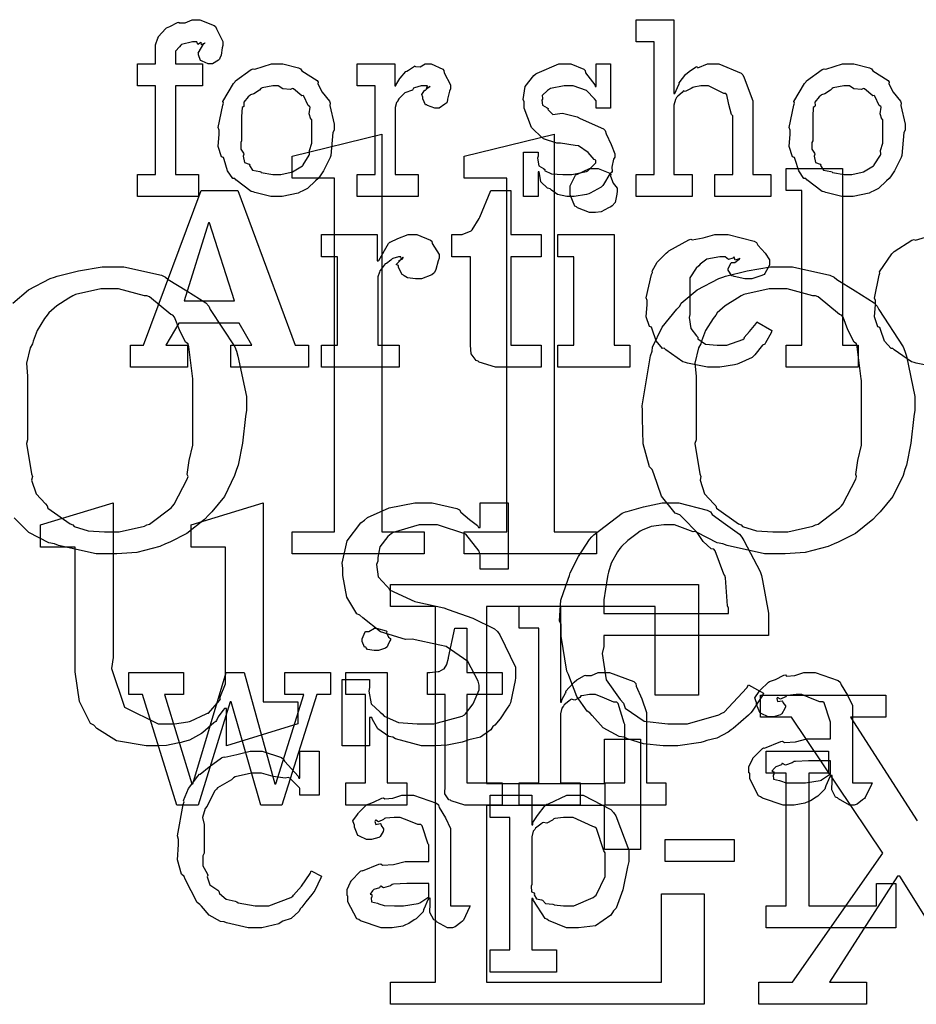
# Model space of a CAD drawing. Extents: x 0 to 8.5, y 0 to 11.
# Tile 268 of 379: x 1.433 to 1.996, y 8.109 to 8.728. Entities that reach past the tile are written whole.
import ezdxf

# ---------------------------------------------------------------- set-up
doc = ezdxf.new("R2010")
doc.units = 0
doc.layers.get('0').update_dxf_attribs({"linetype": 'CONTINUOUS'})

msp = doc.modelspace()

# ---------------------------------------------------------------- linework, layer by layer
at = {"color": 0}
for points in [[(1.50694, 8.63064), (1.51824, 8.63064), (1.51824, 8.68619), (1.50694, 8.68619), (1.50694, 8.70008), (1.51824, 8.70008), (1.51824, 8.70921), (1.51824, 8.70921), (1.51807, 8.71203), (1.51964, 8.71625), (1.51997, 8.71679), (1.51975, 8.71718), (1.52463, 8.72228), (1.52518, 8.72265), (1.52518, 8.72265), (1.52724, 8.72368), (1.53201, 8.72613), (1.53276, 8.72635), (1.53293, 8.72592), (1.53689, 8.72597), (1.54129, 8.72786), (1.54275, 8.72786), (1.54601, 8.72786), (1.55496, 8.72428), (1.55578, 8.72353), (1.55653, 8.72206), (1.56054, 8.71425), (1.56054, 8.71158), (1.56017, 8.71007), (1.55935, 8.70546), (1.55871, 8.70367), (1.55838, 8.70313), (1.55778, 8.70236), (1.55399, 8.70008), (1.55274, 8.70008), (1.55132, 8.70008), (1.54742, 8.70171), (1.5471, 8.70204), (1.54639, 8.70221), (1.54514, 8.70568), (1.54514, 8.70682), (1.54503, 8.70692), (1.54856, 8.71289), (1.54926, 8.71311), (1.54926, 8.71332), (1.54889, 8.71289), (1.54715, 8.71203), (1.54693, 8.71376), (1.54688, 8.71376), (1.54656, 8.71326), (1.54476, 8.71224), (1.54406, 8.71397), (1.54383, 8.71397), (1.54139, 8.71397), (1.53461, 8.71218), (1.53407, 8.71181), (1.53326, 8.71089), (1.53082, 8.70801), (1.53082, 8.70682), (1.53082, 8.70638), (1.53082, 8.70008), (1.54775, 8.70008), (1.54775, 8.68619), (1.53082, 8.68619), (1.53082, 8.63064), (1.54514, 8.63064), (1.54514, 8.61675), (1.50694, 8.61675), (1.50694, 8.63064)], [(1.82036, 8.63064), (1.83165, 8.63064), (1.83165, 8.71397), (1.82036, 8.71397), (1.82036, 8.72786), (1.84403, 8.72786), (1.84403, 8.68143), (1.84467, 8.68143), (1.84467, 8.68143), (1.84717, 8.68718), (1.8475, 8.68772), (1.84739, 8.68821), (1.85157, 8.69358), (1.85206, 8.69401), (1.85206, 8.69401), (1.85389, 8.69553), (1.85792, 8.69814), (1.85856, 8.69835), (1.859, 8.69769), (1.86518, 8.70008), (1.86724, 8.70008), (1.87229, 8.70008), (1.88639, 8.69433), (1.88743, 8.69314), (1.88818, 8.6914), (1.89372, 8.67692), (1.89372, 8.6721), (1.89372, 8.63064), (1.905, 8.63064), (1.905, 8.61675), (1.86985, 8.61675), (1.86985, 8.63064), (1.88112, 8.63064), (1.88112, 8.66732), (1.88021, 8.66818), (1.87864, 8.67453), (1.87733, 8.68067), (1.87657, 8.68143), (1.87532, 8.68147), (1.86583, 8.68619), (1.86268, 8.68619), (1.861, 8.68619), (1.8565, 8.68549), (1.85596, 8.68533), (1.85487, 8.68457), (1.85113, 8.68278), (1.85004, 8.68311), (1.84987, 8.68294), (1.84912, 8.68207), (1.84657, 8.67969), (1.84571, 8.67893), (1.84554, 8.6786), (1.84506, 8.67768), (1.84403, 8.67415), (1.84403, 8.67296), (1.84403, 8.63064), (1.85553, 8.63064), (1.85553, 8.61675), (1.82036, 8.61675), (1.82036, 8.63064)], [(1.59446, 8.61675), (1.59071, 8.61675), (1.58057, 8.61914), (1.57949, 8.61957), (1.57829, 8.61985), (1.56874, 8.62717), (1.56799, 8.62804), (1.56685, 8.62804), (1.56353, 8.63276), (1.56125, 8.64003), (1.56082, 8.64128), (1.55957, 8.64165), (1.55761, 8.64806), (1.55821, 8.65588), (1.55821, 8.65842), (1.55761, 8.66), (1.56039, 8.6741), (1.56082, 8.67535), (1.56044, 8.67643), (1.56722, 8.68772), (1.56799, 8.68858), (1.56853, 8.68935), (1.57835, 8.69661), (1.57949, 8.69706), (1.58057, 8.69667), (1.59099, 8.70008), (1.59446, 8.70008), (1.59814, 8.70008), (1.60807, 8.6976), (1.60921, 8.69706), (1.61014, 8.69569), (1.61974, 8.68956), (1.6205, 8.68858), (1.62011, 8.6875), (1.62299, 8.68229), (1.62744, 8.67665), (1.62788, 8.67535), (1.62771, 8.67383), (1.63049, 8.66228), (1.63049, 8.65842), (1.62967, 8.65685), (1.62831, 8.64258), (1.62788, 8.64128), (1.62685, 8.63921), (1.62381, 8.63286), (1.62125, 8.62901), (1.6205, 8.62804), (1.61882, 8.62646), (1.61367, 8.62181), (1.61029, 8.62011), (1.60921, 8.61957), (1.60786, 8.61888), (1.59776, 8.61675), (1.59446, 8.61675)], [(1.64501, 8.63064), (1.65631, 8.63064), (1.65631, 8.68619), (1.64501, 8.68619), (1.64501, 8.70008), (1.66868, 8.70008), (1.66868, 8.68619), (1.66932, 8.68619), (1.66917, 8.68664), (1.67165, 8.69081), (1.67193, 8.69119), (1.67193, 8.69119), (1.67562, 8.69521), (1.67606, 8.69553), (1.67606, 8.69553), (1.67719, 8.69618), (1.68093, 8.69857), (1.68147, 8.69879), (1.68158, 8.6984), (1.68463, 8.69819), (1.68778, 8.70008), (1.68886, 8.70008), (1.69151, 8.70008), (1.69883, 8.69667), (1.69949, 8.69596), (1.6996, 8.6945), (1.70361, 8.68701), (1.70361, 8.68446), (1.7029, 8.68294), (1.70167, 8.6779), (1.7015, 8.676), (1.70122, 8.67557), (1.70014, 8.67475), (1.69656, 8.67231), (1.69536, 8.67231), (1.69368, 8.67231), (1.68907, 8.67393), (1.68864, 8.67426), (1.68788, 8.67437), (1.68625, 8.67806), (1.68625, 8.67925), (1.68614, 8.67925), (1.68565, 8.68088), (1.68733, 8.68338), (1.68756, 8.6836), (1.68756, 8.6836), (1.68788, 8.6836), (1.69026, 8.68571), (1.6906, 8.68576), (1.6906, 8.68599), (1.69011, 8.68554), (1.68842, 8.68446), (1.68907, 8.68619), (1.68907, 8.68619), (1.68847, 8.68619), (1.68713, 8.68619), (1.68668, 8.68619), (1.68511, 8.68619), (1.68093, 8.68511), (1.68039, 8.6849), (1.67974, 8.68365), (1.67497, 8.68181), (1.67453, 8.68143), (1.67367, 8.68067), (1.67111, 8.67811), (1.67057, 8.67703), (1.67042, 8.67665), (1.66971, 8.67589), (1.66889, 8.67258), (1.66889, 8.67144), (1.66889, 8.63064), (1.68321, 8.63064), (1.68321, 8.61675), (1.64501, 8.61675), (1.64501, 8.63064)], [(1.77886, 8.61675), (1.77681, 8.61675), (1.77078, 8.61794), (1.76714, 8.62076), (1.76628, 8.62153), (1.76465, 8.6219), (1.76042, 8.62597), (1.7596, 8.63118), (1.75933, 8.63217), (1.75868, 8.63217), (1.75868, 8.61675), (1.74957, 8.61675), (1.74957, 8.64453), (1.75868, 8.64453), (1.75868, 8.64214), (1.75836, 8.64074), (1.75911, 8.63601), (1.7621, 8.63422), (1.76281, 8.63368), (1.76275, 8.63308), (1.76719, 8.63103), (1.77414, 8.63064), (1.77647, 8.63064), (1.77983, 8.63064), (1.78911, 8.63249), (1.78993, 8.63282), (1.7901, 8.63303), (1.79492, 8.63792), (1.79492, 8.63954), (1.79383, 8.64003), (1.79004, 8.64447), (1.78401, 8.6486), (1.7819, 8.64887), (1.77279, 8.65018), (1.77046, 8.65018), (1.76215, 8.653), (1.75657, 8.65804), (1.75564, 8.65907), (1.75456, 8.6601), (1.75, 8.67219), (1.75, 8.67622), (1.74918, 8.67779), (1.75054, 8.68576), (1.75597, 8.69276), (1.75717, 8.69379), (1.75808, 8.69422), (1.77171, 8.70008), (1.77626, 8.70008), (1.77924, 8.70008), (1.78743, 8.69667), (1.78819, 8.69596), (1.78847, 8.6945), (1.79422, 8.68685), (1.79449, 8.68576), (1.79514, 8.68576), (1.79514, 8.70008), (1.80425, 8.70008), (1.80425, 8.67231), (1.79514, 8.67231), (1.79514, 8.67686), (1.79406, 8.67806), (1.78917, 8.68332), (1.78076, 8.68619), (1.778, 8.68619), (1.77496, 8.68619), (1.76654, 8.68457), (1.76585, 8.68425), (1.7646, 8.68332), (1.76113, 8.68024), (1.7615, 8.67854), (1.7615, 8.67796), (1.76107, 8.67725), (1.76144, 8.67404), (1.76438, 8.67253), (1.76497, 8.6721), (1.76481, 8.67133), (1.7679, 8.66835), (1.77371, 8.669), (1.77474, 8.66883), (1.78321, 8.66689), (1.78504, 8.66575), (1.79981, 8.65924), (1.80078, 8.65821), (1.80138, 8.65608), (1.80469, 8.64931), (1.80686, 8.64344), (1.80686, 8.6415), (1.8061, 8.64008), (1.80496, 8.6351), (1.80518, 8.63243), (1.8049, 8.63172), (1.80382, 8.63092), (1.79986, 8.62429), (1.79926, 8.62369), (1.79839, 8.62261), (1.79144, 8.61882), (1.79058, 8.61849), (1.78901, 8.61806), (1.78136, 8.61675), (1.77886, 8.61675)], [(1.9534, 8.61675), (1.94965, 8.61675), (1.93951, 8.61914), (1.93842, 8.61957), (1.93722, 8.61985), (1.92768, 8.62717), (1.92692, 8.62804), (1.92578, 8.62804), (1.92247, 8.63276), (1.92019, 8.64003), (1.91976, 8.64128), (1.91851, 8.64165), (1.91656, 8.64806), (1.91715, 8.65588), (1.91715, 8.65842), (1.91656, 8.66), (1.91932, 8.6741), (1.91976, 8.67535), (1.91938, 8.67643), (1.92617, 8.68772), (1.92692, 8.68858), (1.92746, 8.68935), (1.93728, 8.69661), (1.93842, 8.69706), (1.93951, 8.69667), (1.94993, 8.70008), (1.9534, 8.70008), (1.95708, 8.70008), (1.96701, 8.6976), (1.96815, 8.69706), (1.96907, 8.69569), (1.97868, 8.68956), (1.97944, 8.68858), (1.97906, 8.6875), (1.98193, 8.68229), (1.98639, 8.67665), (1.98682, 8.67535), (1.98665, 8.67383), (1.98942, 8.66228), (1.98942, 8.65842), (1.98861, 8.65685), (1.98725, 8.64258), (1.98682, 8.64128), (1.98579, 8.63921), (1.98275, 8.63286), (1.98019, 8.62901), (1.97944, 8.62804), (1.97775, 8.62646), (1.9726, 8.62181), (1.96924, 8.62011), (1.96815, 8.61957), (1.96679, 8.61888), (1.95671, 8.61675), (1.9534, 8.61675)], [(1.59446, 8.63064), (1.5969, 8.63064), (1.60351, 8.63194), (1.60422, 8.63217), (1.60422, 8.63217), (1.61051, 8.63607), (1.61094, 8.6365), (1.61106, 8.63656), (1.61486, 8.64264), (1.61507, 8.64324), (1.61507, 8.64324), (1.61496, 8.64572), (1.61637, 8.65022), (1.61637, 8.65169), (1.61637, 8.66515), (1.61578, 8.66531), (1.61481, 8.66862), (1.61529, 8.67279), (1.61507, 8.67339), (1.61415, 8.67399), (1.61139, 8.67969), (1.61094, 8.68012), (1.61014, 8.68001), (1.60488, 8.68446), (1.60422, 8.68468), (1.60297, 8.68408), (1.59825, 8.68431), (1.59537, 8.68619), (1.59446, 8.68619), (1.59196, 8.68619), (1.58512, 8.68494), (1.58447, 8.68468), (1.58356, 8.68365), (1.57997, 8.68126), (1.5779, 8.68061), (1.57753, 8.68012), (1.57644, 8.67931), (1.57368, 8.67606), (1.57379, 8.67399), (1.57363, 8.67339), (1.57269, 8.67269), (1.57232, 8.66704), (1.57232, 8.66515), (1.57232, 8.65169), (1.57178, 8.65056), (1.57172, 8.64643), (1.5734, 8.64388), (1.57363, 8.64324), (1.57329, 8.64214), (1.57417, 8.63813), (1.5771, 8.63704), (1.57753, 8.6365), (1.57726, 8.63613), (1.5791, 8.63331), (1.58376, 8.63243), (1.58447, 8.63217), (1.58469, 8.63178), (1.59201, 8.63064), (1.59446, 8.63064)], [(1.9534, 8.63064), (1.95583, 8.63064), (1.96246, 8.63194), (1.96317, 8.63217), (1.96317, 8.63217), (1.96946, 8.63607), (1.96989, 8.6365), (1.97, 8.63656), (1.97379, 8.64264), (1.97401, 8.64324), (1.97401, 8.64324), (1.9739, 8.64572), (1.97532, 8.65022), (1.97532, 8.65169), (1.97532, 8.66515), (1.97472, 8.66531), (1.97374, 8.66862), (1.97424, 8.67279), (1.97401, 8.67339), (1.9731, 8.67399), (1.97032, 8.67969), (1.96989, 8.68012), (1.96907, 8.68001), (1.96382, 8.68446), (1.96317, 8.68468), (1.96192, 8.68408), (1.95719, 8.68431), (1.95432, 8.68619), (1.9534, 8.68619), (1.9509, 8.68619), (1.94407, 8.68494), (1.94342, 8.68468), (1.94249, 8.68365), (1.93892, 8.68126), (1.93685, 8.68061), (1.93647, 8.68012), (1.93539, 8.67931), (1.93261, 8.67606), (1.93272, 8.67399), (1.93257, 8.67339), (1.93164, 8.67269), (1.93126, 8.66704), (1.93126, 8.66515), (1.93126, 8.65169), (1.93072, 8.65056), (1.93067, 8.64643), (1.93235, 8.64388), (1.93257, 8.64324), (1.93224, 8.64214), (1.93311, 8.63813), (1.93604, 8.63704), (1.93647, 8.6365), (1.93619, 8.63613), (1.93804, 8.63331), (1.94271, 8.63243), (1.94342, 8.63217), (1.94362, 8.63178), (1.95096, 8.63064), (1.9534, 8.63064)], [(1.604, 8.40593), (1.63069, 8.40593), (1.63069, 8.62815), (1.604, 8.62815), (1.604, 8.64204), (1.66043, 8.65593), (1.66043, 8.40593), (1.68713, 8.40593), (1.68713, 8.39204), (1.604, 8.39204), (1.604, 8.40593)], [(1.71229, 8.40593), (1.73899, 8.40593), (1.73899, 8.62815), (1.71229, 8.62815), (1.71229, 8.64204), (1.76872, 8.65593), (1.76872, 8.40593), (1.79542, 8.40593), (1.79542, 8.39204), (1.71229, 8.39204), (1.71229, 8.40593)], [(1.79363, 8.60661), (1.7909, 8.60661), (1.78342, 8.60969), (1.78276, 8.61029), (1.78179, 8.61063), (1.77886, 8.61774), (1.77886, 8.62007), (1.77886, 8.62093), (1.77886, 8.62338), (1.78213, 8.6301), (1.78276, 8.63069), (1.7831, 8.63049), (1.79096, 8.63439), (1.79363, 8.63439), (1.79633, 8.63439), (1.80382, 8.63135), (1.80447, 8.63069), (1.80419, 8.6295), (1.80593, 8.62517), (1.80838, 8.62201), (1.80838, 8.62093), (1.80838, 8.62007), (1.80821, 8.61828), (1.80713, 8.6129), (1.80512, 8.61094), (1.80447, 8.61029), (1.80296, 8.60949), (1.79829, 8.6071), (1.79476, 8.60661), (1.79363, 8.60661)], [(1.91456, 8.52328), (1.92453, 8.52328), (1.92453, 8.6205), (1.91456, 8.6205), (1.91456, 8.63439), (1.94993, 8.63439), (1.94993, 8.52328), (1.9599, 8.52328), (1.9599, 8.50939), (1.91456, 8.50939), (1.91456, 8.52328)], [(1.50239, 8.52328), (1.51064, 8.52328), (1.54688, 8.6205), (1.56987, 8.6205), (1.6059, 8.52328), (1.61436, 8.52328), (1.61436, 8.50939), (1.56554, 8.50939), (1.56554, 8.52328), (1.57878, 8.52328), (1.57075, 8.53717), (1.53276, 8.53717), (1.52474, 8.52328), (1.53819, 8.52328), (1.53819, 8.50939), (1.50239, 8.50939), (1.50239, 8.52328)], [(1.73568, 8.50939), (1.73199, 8.50939), (1.72168, 8.51264), (1.72092, 8.51329), (1.71963, 8.51367), (1.71658, 8.51779), (1.71615, 8.52322), (1.71615, 8.52501), (1.71615, 8.57883), (1.70443, 8.57883), (1.70443, 8.59272), (1.70899, 8.59272), (1.71099, 8.59272), (1.71658, 8.59511), (1.71701, 8.59554), (1.71729, 8.59581), (1.72157, 8.60292), (1.722, 8.60379), (1.72894, 8.6205), (1.74154, 8.6205), (1.74154, 8.59272), (1.76064, 8.59272), (1.76064, 8.57883), (1.74154, 8.57883), (1.74154, 8.52328), (1.76064, 8.52328), (1.76064, 8.50939), (1.75825, 8.50939), (1.75288, 8.50939), (1.75108, 8.50939), (1.74724, 8.50939), (1.73856, 8.50939), (1.73568, 8.50939)], [(1.53624, 8.55106), (1.56793, 8.55106), (1.55208, 8.6001), (1.55143, 8.6001), (1.53624, 8.55106)], [(1.62256, 8.52328), (1.63254, 8.52328), (1.63254, 8.57883), (1.62256, 8.57883), (1.62256, 8.59272), (1.6575, 8.59272), (1.6575, 8.57622), (1.65815, 8.57622), (1.65853, 8.57644), (1.66465, 8.58718), (1.66553, 8.58794), (1.66575, 8.588), (1.67057, 8.59039), (1.67703, 8.59272), (1.67919, 8.59272), (1.68235, 8.59272), (1.69103, 8.58931), (1.69179, 8.5886), (1.69206, 8.58713), (1.69656, 8.58029), (1.69656, 8.57796), (1.69581, 8.57628), (1.69433, 8.5709), (1.69353, 8.5689), (1.69308, 8.56842), (1.69189, 8.56754), (1.68544, 8.56494), (1.68332, 8.56494), (1.68158, 8.56494), (1.67654, 8.56554), (1.67453, 8.56694), (1.67399, 8.56733), (1.67329, 8.5676), (1.67096, 8.572), (1.67096, 8.5734), (1.67068, 8.57335), (1.66954, 8.574), (1.67165, 8.57622), (1.67182, 8.57644), (1.6716, 8.57633), (1.67101, 8.57607), (1.67356, 8.57796), (1.67378, 8.57796), (1.67356, 8.57861), (1.67344, 8.57824), (1.67279, 8.5771), (1.67236, 8.57883), (1.67225, 8.57883), (1.6709, 8.57883), (1.66726, 8.57775), (1.66683, 8.57753), (1.66607, 8.57671), (1.66342, 8.57449), (1.6626, 8.57443), (1.66249, 8.57428), (1.66194, 8.57346), (1.6601, 8.57107), (1.6594, 8.57026), (1.65924, 8.56993), (1.6589, 8.56912), (1.65793, 8.56619), (1.65793, 8.56515), (1.65793, 8.52328), (1.67139, 8.52328), (1.67139, 8.50939), (1.62256, 8.50939), (1.62256, 8.52328)], [(1.77106, 8.52328), (1.78103, 8.52328), (1.78103, 8.57883), (1.77106, 8.57883), (1.77106, 8.59272), (1.80643, 8.59272), (1.80643, 8.52328), (1.8164, 8.52328), (1.8164, 8.50939), (1.77106, 8.50939), (1.77106, 8.52328)], [(1.8699, 8.50939), (1.86524, 8.50939), (1.85254, 8.51193), (1.85124, 8.51243), (1.84972, 8.51275), (1.83886, 8.5204), (1.838, 8.52132), (1.83686, 8.52126), (1.83296, 8.52599), (1.8304, 8.53331), (1.82997, 8.53456), (1.82878, 8.53489), (1.82667, 8.54113), (1.82715, 8.54878), (1.82715, 8.55126), (1.82661, 8.55296), (1.83003, 8.5676), (1.83062, 8.56885), (1.83035, 8.56982), (1.8335, 8.57553), (1.83914, 8.581), (1.84017, 8.58188), (1.84076, 8.58251), (1.85331, 8.58946), (1.85471, 8.5899), (1.85558, 8.58946), (1.86242, 8.59065), (1.86979, 8.59272), (1.87229, 8.59272), (1.87819, 8.59272), (1.89453, 8.5886), (1.89594, 8.58772), (1.89681, 8.58621), (1.90136, 8.58117), (1.90419, 8.57699), (1.90419, 8.57557), (1.90419, 8.57363), (1.90126, 8.56831), (1.90072, 8.56776), (1.89925, 8.56706), (1.89301, 8.56494), (1.89094, 8.56494), (1.88857, 8.56494), (1.88194, 8.5664), (1.8814, 8.56668), (1.88043, 8.56685), (1.87815, 8.57032), (1.87815, 8.57146), (1.87815, 8.57146), (1.87993, 8.57493), (1.88032, 8.57514), (1.88032, 8.57514), (1.88226, 8.57525), (1.88504, 8.57742), (1.88553, 8.57753), (1.88553, 8.57796), (1.88499, 8.57747), (1.88249, 8.57671), (1.88183, 8.57861), (1.88163, 8.57861), (1.88112, 8.57801), (1.87831, 8.5771), (1.87619, 8.57883), (1.87554, 8.57883), (1.87283, 8.57883), (1.86481, 8.57742), (1.86062, 8.57417), (1.85969, 8.57319), (1.85792, 8.57172), (1.85406, 8.56554), (1.85406, 8.55957), (1.85406, 8.55757), (1.85406, 8.54258), (1.85357, 8.54058), (1.8546, 8.53369), (1.85818, 8.52914), (1.85906, 8.52826), (1.85906, 8.52718), (1.86393, 8.52393), (1.87115, 8.52328), (1.87358, 8.52328), (1.87728, 8.52328), (1.88743, 8.52692), (1.88835, 8.52761), (1.88824, 8.528), (1.8915, 8.53179), (1.89572, 8.53683), (1.89615, 8.53782), (1.90549, 8.53239), (1.90511, 8.53097), (1.90158, 8.52468), (1.90115, 8.52393), (1.89979, 8.52322), (1.89492, 8.51708), (1.89421, 8.51654), (1.89312, 8.5154), (1.88476, 8.51167), (1.88379, 8.51133), (1.88217, 8.51085), (1.87294, 8.50939), (1.8699, 8.50939)], [(1.90978, 8.39204), (1.90104, 8.39204), (1.87744, 8.39729), (1.87483, 8.39833), (1.87125, 8.39893), (1.85867, 8.40539), (1.84956, 8.41461), (1.84771, 8.41656), (1.84483, 8.41769), (1.83621, 8.42833), (1.83132, 8.44228), (1.83035, 8.44499), (1.82861, 8.44683), (1.82471, 8.46115), (1.82428, 8.47706), (1.82428, 8.48232), (1.82406, 8.48514), (1.82932, 8.51665), (1.83035, 8.51942), (1.83062, 8.52203), (1.83664, 8.53461), (1.84581, 8.5459), (1.84771, 8.54785), (1.84858, 8.54958), (1.85861, 8.558), (1.87218, 8.56506), (1.87483, 8.56608), (1.87651, 8.56657), (1.89003, 8.57004), (1.90483, 8.5726), (1.90978, 8.5726), (1.91851, 8.5726), (1.94206, 8.56717), (1.94472, 8.56608), (1.9464, 8.56446), (1.95801, 8.55746), (1.97, 8.54986), (1.97185, 8.54785), (1.97276, 8.54568), (1.98817, 8.52225), (1.98921, 8.51942), (1.99018, 8.51644), (1.9955, 8.49089), (1.9955, 8.48232), (1.9949, 8.47831), (1.993, 8.46169), (1.99024, 8.44775), (1.98921, 8.44499), (1.98813, 8.44129), (1.98172, 8.42822), (1.97368, 8.41857), (1.97185, 8.41656), (1.96907, 8.41374), (1.95811, 8.40483), (1.94737, 8.39942), (1.94472, 8.39833), (1.94108, 8.39675), (1.92654, 8.39285), (1.91396, 8.39204), (1.90978, 8.39204)], [(1.48958, 8.40593), (1.49539, 8.40593), (1.51118, 8.40956), (1.51281, 8.41026), (1.51443, 8.41064), (1.528, 8.42096), (1.52908, 8.42219), (1.52994, 8.42333), (1.53808, 8.43892), (1.53862, 8.44065), (1.53814, 8.44185), (1.53939, 8.45085), (1.54167, 8.46044), (1.54167, 8.46365), (1.54167, 8.50097), (1.54156, 8.50206), (1.53911, 8.52225), (1.53862, 8.52399), (1.53711, 8.52518), (1.53321, 8.53299), (1.53017, 8.54096), (1.52908, 8.54221), (1.52783, 8.54258), (1.51443, 8.55365), (1.51281, 8.55436), (1.51118, 8.55431), (1.49496, 8.55871), (1.48958, 8.55871), (1.48372, 8.55871), (1.46778, 8.55512), (1.46615, 8.55436), (1.46376, 8.55285), (1.45611, 8.54796), (1.45111, 8.54351), (1.45008, 8.54221), (1.44846, 8.54004), (1.44374, 8.53244), (1.44125, 8.52576), (1.44075, 8.52399), (1.43929, 8.52165), (1.43701, 8.51204), (1.43772, 8.50375), (1.43772, 8.50097), (1.43772, 8.46365), (1.43701, 8.46143), (1.44021, 8.44243), (1.44075, 8.44065), (1.44032, 8.43832), (1.44314, 8.42985), (1.449, 8.4235), (1.45008, 8.42219), (1.45057, 8.42074), (1.46451, 8.41103), (1.46615, 8.41026), (1.46701, 8.40918), (1.47575, 8.40647), (1.48611, 8.40593), (1.48958, 8.40593)], [(1.90978, 8.40593), (1.91558, 8.40593), (1.93138, 8.40956), (1.933, 8.41026), (1.93463, 8.41064), (1.94819, 8.42096), (1.94928, 8.42219), (1.95014, 8.42333), (1.95828, 8.43892), (1.95882, 8.44065), (1.95833, 8.44185), (1.95958, 8.45085), (1.96186, 8.46044), (1.96186, 8.46365), (1.96186, 8.50097), (1.96175, 8.50206), (1.95931, 8.52225), (1.95882, 8.52399), (1.95731, 8.52518), (1.9534, 8.53299), (1.95036, 8.54096), (1.94928, 8.54221), (1.94803, 8.54258), (1.93463, 8.55365), (1.933, 8.55436), (1.93138, 8.55431), (1.91515, 8.55871), (1.90978, 8.55871), (1.90392, 8.55871), (1.88797, 8.55512), (1.88633, 8.55436), (1.88396, 8.55285), (1.87631, 8.54796), (1.87131, 8.54351), (1.87028, 8.54221), (1.86865, 8.54004), (1.86393, 8.53244), (1.86143, 8.52576), (1.86094, 8.52399), (1.85949, 8.52165), (1.85721, 8.51204), (1.85792, 8.50375), (1.85792, 8.50097), (1.85792, 8.46365), (1.85721, 8.46143), (1.8604, 8.44243), (1.86094, 8.44065), (1.86051, 8.43832), (1.86333, 8.42985), (1.86919, 8.4235), (1.87028, 8.42219), (1.87076, 8.42074), (1.88471, 8.41103), (1.88633, 8.41026), (1.88721, 8.40918), (1.89594, 8.40647), (1.90631, 8.40593), (1.90978, 8.40593)], [(1.51844, 8.27132), (1.51221, 8.27132), (1.4936, 8.27458), (1.48133, 8.28217), (1.47939, 8.28435), (1.47738, 8.28549), (1.47049, 8.29926), (1.46767, 8.31788), (1.46767, 8.32406), (1.46767, 8.39632), (1.44596, 8.39632), (1.44596, 8.41021), (1.49154, 8.4241), (1.49154, 8.32687), (1.49046, 8.31993), (1.49875, 8.29562), (1.51986, 8.28521), (1.52692, 8.28521), (1.53006, 8.28521), (1.53842, 8.28651), (1.5395, 8.28674), (1.5401, 8.28689), (1.54992, 8.29139), (1.55078, 8.29194), (1.55143, 8.29199), (1.55849, 8.29997), (1.55903, 8.30083), (1.55865, 8.3016), (1.56207, 8.31033), (1.56207, 8.31321), (1.56207, 8.39632), (1.54058, 8.39632), (1.54058, 8.41021), (1.58594, 8.4241), (1.58594, 8.2991), (1.60764, 8.2991), (1.60764, 8.28521), (1.56272, 8.27132), (1.56272, 8.29476), (1.56164, 8.29476), (1.56049, 8.29362), (1.55757, 8.28961), (1.55647, 8.28733), (1.55599, 8.28674), (1.55474, 8.28592), (1.54796, 8.27974), (1.5471, 8.27914), (1.54525, 8.278), (1.53956, 8.27501), (1.53549, 8.27387), (1.53429, 8.27349), (1.53196, 8.273), (1.52501, 8.2716), (1.52007, 8.27132), (1.51844, 8.27132)], [(1.6914, 8.27132), (1.68539, 8.27132), (1.66906, 8.27587), (1.66732, 8.27675), (1.66493, 8.27724), (1.65787, 8.28201), (1.65457, 8.28803), (1.65408, 8.28911), (1.65278, 8.28911), (1.65278, 8.27132), (1.63542, 8.27132), (1.63542, 8.31299), (1.65278, 8.31299), (1.65278, 8.308), (1.65218, 8.30567), (1.65381, 8.29779), (1.65929, 8.29258), (1.6606, 8.2915), (1.66183, 8.28993), (1.67096, 8.28603), (1.68267, 8.28521), (1.68664, 8.28521), (1.69308, 8.28521), (1.71094, 8.28993), (1.71246, 8.29085), (1.713, 8.29139), (1.71783, 8.29775), (1.72157, 8.30658), (1.72157, 8.30951), (1.72103, 8.31196), (1.71457, 8.32437), (1.70096, 8.33382), (1.69683, 8.33469), (1.67947, 8.33837), (1.67535, 8.33822), (1.65967, 8.34304), (1.64854, 8.35183), (1.64671, 8.35357), (1.64481, 8.35433), (1.6384, 8.36475), (1.63585, 8.37853), (1.63585, 8.38308), (1.63547, 8.38629), (1.63872, 8.40022), (1.64725, 8.41146), (1.64953, 8.41325), (1.65147, 8.41482), (1.66515, 8.42101), (1.6811, 8.4241), (1.68642, 8.4241), (1.69211, 8.4241), (1.70768, 8.42051), (1.70921, 8.41976), (1.71001, 8.41829), (1.7156, 8.41374), (1.7206, 8.40989), (1.72114, 8.40869), (1.72222, 8.40869), (1.72222, 8.4241), (1.73981, 8.4241), (1.73981, 8.38243), (1.72222, 8.38243), (1.72222, 8.39133), (1.72163, 8.39378), (1.71317, 8.4044), (1.69553, 8.41021), (1.68967, 8.41021), (1.68381, 8.41021), (1.66764, 8.40554), (1.66624, 8.40457), (1.66428, 8.403), (1.65918, 8.39654), (1.65799, 8.38971), (1.65799, 8.38743), (1.65701, 8.38547), (1.6581, 8.37761), (1.66357, 8.37185), (1.66471, 8.37071), (1.66536, 8.36947), (1.68121, 8.36203), (1.68317, 8.3616), (1.69943, 8.35812), (1.70215, 8.3571), (1.71756, 8.35167), (1.73122, 8.34489), (1.73307, 8.34315), (1.7346, 8.34125), (1.74436, 8.3209), (1.74436, 8.31407), (1.74419, 8.3125), (1.74126, 8.29844), (1.74067, 8.29715), (1.73915, 8.29497), (1.73481, 8.28836), (1.73139, 8.28444), (1.73025, 8.28347), (1.729, 8.28153), (1.7225, 8.27692), (1.71517, 8.27513), (1.71354, 8.27458), (1.71089, 8.27376), (1.70156, 8.27175), (1.6939, 8.27132), (1.6914, 8.27132)], [(1.84158, 8.27132), (1.83735, 8.27132), (1.82482, 8.27268), (1.81483, 8.27587), (1.81272, 8.27675), (1.80968, 8.27724), (1.79964, 8.28276), (1.79269, 8.29053), (1.79124, 8.29215), (1.7895, 8.29324), (1.7831, 8.30231), (1.77854, 8.31392), (1.77778, 8.31625), (1.77669, 8.31836), (1.77322, 8.34039), (1.77322, 8.34771), (1.77214, 8.34999), (1.77289, 8.36301), (1.77756, 8.37625), (1.77843, 8.37853), (1.77892, 8.38004), (1.78396, 8.3904), (1.79101, 8.40115), (1.79254, 8.40283), (1.79363, 8.40403), (1.81153, 8.41758), (1.81358, 8.41846), (1.81461, 8.41872), (1.82488, 8.42165), (1.83658, 8.4241), (1.8405, 8.4241), (1.84711, 8.4241), (1.86501, 8.41943), (1.86697, 8.41846), (1.86811, 8.41683), (1.87651, 8.41064), (1.88536, 8.40435), (1.88672, 8.40261), (1.88792, 8.40044), (1.89833, 8.38092), (1.89908, 8.37853), (1.89979, 8.37537), (1.90343, 8.35482), (1.90343, 8.34793), (1.90343, 8.34076), (1.79992, 8.34076), (1.79992, 8.33382), (1.79889, 8.32949), (1.80149, 8.31278), (1.81022, 8.3004), (1.81228, 8.29824), (1.81347, 8.29497), (1.82536, 8.28683), (1.84028, 8.28521), (1.84526, 8.28521), (1.85249, 8.28521), (1.87235, 8.29085), (1.87414, 8.29194), (1.87565, 8.29254), (1.88981, 8.30794), (1.89085, 8.30974), (1.90039, 8.30453), (1.89979, 8.30306), (1.89324, 8.29318), (1.89236, 8.29215), (1.8909, 8.29058), (1.88118, 8.28228), (1.87999, 8.28153), (1.87804, 8.27994), (1.87104, 8.27615), (1.86469, 8.27463), (1.86307, 8.27414), (1.861, 8.27344), (1.8464, 8.27132), (1.84158, 8.27132)], [(1.79992, 8.35465), (1.87825, 8.35465), (1.87825, 8.35792), (1.87765, 8.35949), (1.87642, 8.37696), (1.87608, 8.37853), (1.87532, 8.37929), (1.8699, 8.39388), (1.86914, 8.39501), (1.8674, 8.39518), (1.86247, 8.39979), (1.85861, 8.40543), (1.85742, 8.40608), (1.85622, 8.40597), (1.8444, 8.41021), (1.8405, 8.41021), (1.83778, 8.41021), (1.82969, 8.40924), (1.82417, 8.40696), (1.82292, 8.40631), (1.82101, 8.40489), (1.815, 8.4005), (1.81099, 8.39665), (1.81011, 8.39546), (1.8086, 8.39328), (1.80469, 8.38624), (1.80296, 8.38058), (1.80251, 8.37896), (1.80203, 8.37657), (1.79992, 8.36307), (1.79992, 8.35856), (1.79992, 8.35465)], [(1.66585, 8.12278), (1.69407, 8.12278), (1.69407, 8.35889), (1.66585, 8.35889), (1.66585, 8.37278), (1.85943, 8.37278), (1.85943, 8.30333), (1.83231, 8.30333), (1.83231, 8.35889), (1.72618, 8.35889), (1.72618, 8.24778), (1.8004, 8.24778), (1.8004, 8.27556), (1.82297, 8.27556), (1.82297, 8.20611), (1.8004, 8.20611), (1.8004, 8.23389), (1.72618, 8.23389), (1.72618, 8.12278), (1.83621, 8.12278), (1.83621, 8.17833), (1.86313, 8.17833), (1.86313, 8.10889), (1.66585, 8.10889), (1.66585, 8.12278)], [(1.74669, 8.24804), (1.75906, 8.24804), (1.75906, 8.34526), (1.74669, 8.34526), (1.74669, 8.35915), (1.77274, 8.35915), (1.77274, 8.29883), (1.77339, 8.29883), (1.77339, 8.29883), (1.77388, 8.30078), (1.77587, 8.30458), (1.77621, 8.30512), (1.77593, 8.30561), (1.78088, 8.31099), (1.78142, 8.31142), (1.78142, 8.31142), (1.7831, 8.31293), (1.78788, 8.31554), (1.78857, 8.31575), (1.78863, 8.31554), (1.79215, 8.31554), (1.79644, 8.31749), (1.7979, 8.31749), (1.80344, 8.31749), (1.8189, 8.31174), (1.82004, 8.31054), (1.82032, 8.30881), (1.82383, 8.30094), (1.82676, 8.29238), (1.82676, 8.2895), (1.82676, 8.24804), (1.83892, 8.24804), (1.83892, 8.23415), (1.80072, 8.23415), (1.80072, 8.24804), (1.8131, 8.24804), (1.8131, 8.28472), (1.81282, 8.2856), (1.80892, 8.29807), (1.80811, 8.29883), (1.80632, 8.29889), (1.8004, 8.30126), (1.79476, 8.3036), (1.79292, 8.3036), (1.79107, 8.3036), (1.78614, 8.3029), (1.78554, 8.30274), (1.78489, 8.30186), (1.78174, 8.30018), (1.77951, 8.30063), (1.77903, 8.30035), (1.77806, 8.29953), (1.77512, 8.2971), (1.77463, 8.29628), (1.77447, 8.29601), (1.77365, 8.29508), (1.77274, 8.29156), (1.77274, 8.29036), (1.77274, 8.24804), (1.7851, 8.24804), (1.7851, 8.23415), (1.74669, 8.23415), (1.74669, 8.24804)], [(1.65707, 8.33138), (1.65565, 8.33138), (1.65147, 8.33188), (1.65067, 8.33306), (1.65033, 8.33333), (1.64958, 8.3335), (1.64817, 8.33697), (1.64817, 8.33811), (1.64817, 8.33854), (1.64817, 8.33854), (1.64996, 8.34299), (1.65033, 8.34332), (1.65033, 8.34332), (1.65229, 8.34332), (1.65588, 8.34526), (1.65707, 8.34526), (1.65707, 8.34526), (1.66319, 8.34364), (1.66357, 8.34332), (1.66347, 8.34244), (1.66456, 8.33963), (1.66596, 8.33882), (1.66596, 8.33854), (1.66596, 8.33811), (1.66542, 8.33735), (1.66422, 8.33469), (1.66379, 8.33356), (1.66357, 8.33333), (1.66265, 8.33285), (1.65842, 8.33138), (1.65707, 8.33138)], [(1.71565, 8.23415), (1.71262, 8.23415), (1.70404, 8.23671), (1.7035, 8.23719), (1.70247, 8.23747), (1.70008, 8.24115), (1.70025, 8.24636), (1.70025, 8.24804), (1.70025, 8.3036), (1.68918, 8.3036), (1.68918, 8.31749), (1.69069, 8.31749), (1.69069, 8.31749), (1.69581, 8.31803), (1.69613, 8.31814), (1.69646, 8.31819), (1.69938, 8.31972), (1.6996, 8.31988), (1.6996, 8.31988), (1.70122, 8.32243), (1.70133, 8.32269), (1.70133, 8.32269), (1.70231, 8.32644), (1.70242, 8.32682), (1.70632, 8.34526), (1.71392, 8.34526), (1.71392, 8.31749), (1.73606, 8.31749), (1.73606, 8.3036), (1.71392, 8.3036), (1.71392, 8.24804), (1.73606, 8.24804), (1.73606, 8.23415), (1.73508, 8.23415), (1.73286, 8.23415), (1.73215, 8.23415), (1.7309, 8.23415), (1.72808, 8.23415), (1.72715, 8.23415), (1.72575, 8.23415), (1.72254, 8.23415), (1.72151, 8.23415), (1.72006, 8.23415), (1.71674, 8.23415), (1.71565, 8.23415)], [(1.50999, 8.3036), (1.50131, 8.3036), (1.50131, 8.31749), (1.53581, 8.31749), (1.53581, 8.3036), (1.52388, 8.3036), (1.54101, 8.2474), (1.54167, 8.2474), (1.5625, 8.31749), (1.574, 8.31749), (1.5931, 8.2474), (1.59375, 8.2474), (1.61133, 8.3036), (1.59939, 8.3036), (1.59939, 8.31749), (1.62825, 8.31749), (1.62825, 8.3036), (1.61957, 8.3036), (1.59765, 8.23415), (1.58442, 8.23415), (1.56575, 8.29904), (1.56511, 8.29904), (1.54492, 8.23415), (1.53168, 8.23415), (1.50999, 8.3036)], [(1.63775, 8.24804), (1.65012, 8.24804), (1.65012, 8.3036), (1.63775, 8.3036), (1.63775, 8.31749), (1.66379, 8.31749), (1.66379, 8.24804), (1.67617, 8.24804), (1.67617, 8.23415), (1.63775, 8.23415), (1.63775, 8.24804)], [(1.91737, 8.23415), (1.91265, 8.23415), (1.89962, 8.2385), (1.89849, 8.23936), (1.89725, 8.23986), (1.89176, 8.2506), (1.89176, 8.25413), (1.89122, 8.25439), (1.89117, 8.25831), (1.89339, 8.26281), (1.89372, 8.26346), (1.89361, 8.26357), (1.89968, 8.26975), (1.90044, 8.27018), (1.90093, 8.26997), (1.91114, 8.27408), (1.91237, 8.27431), (1.91351, 8.27354), (1.92036, 8.27393), (1.92768, 8.27582), (1.93018, 8.27582), (1.94254, 8.27582), (1.94254, 8.28624), (1.94222, 8.28678), (1.93838, 8.29833), (1.93756, 8.29904), (1.93571, 8.29904), (1.9299, 8.30132), (1.92453, 8.3036), (1.92279, 8.3036), (1.92079, 8.3036), (1.91536, 8.30306), (1.91476, 8.30296), (1.91411, 8.30219), (1.91097, 8.30078), (1.90924, 8.30181), (1.9089, 8.30165), (1.9089, 8.30143), (1.90864, 8.30111), (1.90918, 8.29915), (1.91206, 8.29969), (1.91237, 8.29949), (1.91254, 8.29856), (1.91411, 8.2965), (1.91411, 8.29579), (1.91385, 8.29482), (1.91194, 8.29156), (1.91151, 8.29124), (1.91108, 8.29085), (1.90653, 8.28971), (1.905, 8.28971), (1.90338, 8.28971), (1.89893, 8.29172), (1.89849, 8.2921), (1.89794, 8.29232), (1.89589, 8.29736), (1.89589, 8.29904), (1.89572, 8.29904), (1.89486, 8.30149), (1.89768, 8.30544), (1.89806, 8.30599), (1.89833, 8.30638), (1.90349, 8.31142), (1.90414, 8.31185), (1.90414, 8.31179), (1.90782, 8.31315), (1.91314, 8.31575), (1.91411, 8.31597), (1.91482, 8.31521), (1.92003, 8.3156), (1.92567, 8.31749), (1.92757, 8.31749), (1.93283, 8.31749), (1.94732, 8.31244), (1.94862, 8.31142), (1.94906, 8.30979), (1.95307, 8.30328), (1.95622, 8.29671), (1.95622, 8.29449), (1.95622, 8.24804), (1.96858, 8.24804), (1.96815, 8.24713), (1.96431, 8.23899), (1.96382, 8.23828), (1.96263, 8.23747), (1.95921, 8.23469), (1.95742, 8.23415), (1.95688, 8.23415), (1.95437, 8.23415), (1.94743, 8.23796), (1.94689, 8.23872), (1.94569, 8.2391), (1.94325, 8.24371), (1.94342, 8.2494), (1.94342, 8.25131), (1.94342, 8.25282), (1.94254, 8.25282), (1.942, 8.25185), (1.93961, 8.24625), (1.93929, 8.24567), (1.93896, 8.24419), (1.935, 8.24024), (1.93451, 8.23981), (1.93338, 8.2391), (1.92996, 8.23687), (1.92785, 8.23594), (1.92714, 8.23568), (1.92626, 8.23529), (1.9196, 8.23415), (1.91737, 8.23415)], [(1.58149, 8.15696), (1.57644, 8.15696), (1.56282, 8.16004), (1.56131, 8.16064), (1.55903, 8.16103), (1.55186, 8.16493), (1.54715, 8.17051), (1.54611, 8.17171), (1.54438, 8.1729), (1.53674, 8.18761), (1.53614, 8.18929), (1.53456, 8.19065), (1.53201, 8.19976), (1.53267, 8.20936), (1.53267, 8.21251), (1.53196, 8.21479), (1.53554, 8.23449), (1.53614, 8.23617), (1.53575, 8.23708), (1.5389, 8.24451), (1.54486, 8.25239), (1.5459, 8.25353), (1.54628, 8.25364), (1.55186, 8.25814), (1.55957, 8.26378), (1.56108, 8.26437), (1.56179, 8.26417), (1.56928, 8.2659), (1.57775, 8.26807), (1.58063, 8.26807), (1.58512, 8.26807), (1.59744, 8.26394), (1.59864, 8.26307), (1.59944, 8.26156), (1.60781, 8.25233), (1.60818, 8.25114), (1.60883, 8.25114), (1.60883, 8.26807), (1.62099, 8.26807), (1.62099, 8.24029), (1.60883, 8.24029), (1.60883, 8.24462), (1.60872, 8.24501), (1.60265, 8.25114), (1.60146, 8.25157), (1.59961, 8.25108), (1.59213, 8.25211), (1.58479, 8.25418), (1.58236, 8.25418), (1.57856, 8.25418), (1.56825, 8.25185), (1.56717, 8.25136), (1.56597, 8.25), (1.55718, 8.24496), (1.55653, 8.24419), (1.5555, 8.24311), (1.551, 8.23443), (1.55067, 8.23335), (1.54949, 8.23199), (1.54764, 8.22624), (1.54872, 8.222), (1.54872, 8.22054), (1.54872, 8.20383), (1.54785, 8.20221), (1.54796, 8.19596), (1.55067, 8.19119), (1.55111, 8.19015), (1.55057, 8.18907), (1.5524, 8.18403), (1.55729, 8.18072), (1.55806, 8.17996), (1.55832, 8.17854), (1.5625, 8.17497), (1.56825, 8.17367), (1.56933, 8.17324), (1.57015, 8.17264), (1.58089, 8.17085), (1.58453, 8.17085), (1.58951, 8.17085), (1.60314, 8.17594), (1.60449, 8.17692), (1.60493, 8.17746), (1.61003, 8.18326), (1.6154, 8.19119), (1.616, 8.19276), (1.6225, 8.18951), (1.62218, 8.18832), (1.61828, 8.18039), (1.61774, 8.17953), (1.61637, 8.178), (1.61268, 8.17324), (1.61014, 8.16997), (1.60926, 8.16911), (1.60829, 8.16732), (1.60351, 8.16292), (1.59831, 8.16108), (1.59711, 8.16043), (1.59565, 8.15956), (1.58501, 8.15696), (1.58149, 8.15696)], [(1.90201, 8.17085), (1.91461, 8.17085), (1.91461, 8.25418), (1.90201, 8.25418), (1.90201, 8.26807), (1.94129, 8.26807), (1.94129, 8.25418), (1.92893, 8.25418), (1.92893, 8.17085), (1.97146, 8.17085), (1.97146, 8.18474), (1.98361, 8.18474), (1.98361, 8.15696), (1.90201, 8.15696), (1.90201, 8.17085)], [(1.92324, 8.24804), (1.92665, 8.24804), (1.93593, 8.24951), (1.9369, 8.24978), (1.93685, 8.24994), (1.94254, 8.25375), (1.94254, 8.25499), (1.94254, 8.26193), (1.93169, 8.26193), (1.92865, 8.26193), (1.92036, 8.26161), (1.91954, 8.2615), (1.91846, 8.26064), (1.91417, 8.25928), (1.91237, 8.26036), (1.91194, 8.26019), (1.91157, 8.25939), (1.90804, 8.25825), (1.90782, 8.25803), (1.90722, 8.25743), (1.90565, 8.25538), (1.90674, 8.2551), (1.90674, 8.25499), (1.90674, 8.25347), (1.90636, 8.25304), (1.90662, 8.25043), (1.91032, 8.24963), (1.91108, 8.24935), (1.91108, 8.24935), (1.91456, 8.24821), (1.92106, 8.24804), (1.92324, 8.24804)], [(1.66476, 8.15696), (1.66004, 8.15696), (1.64703, 8.16129), (1.64589, 8.16217), (1.64464, 8.16265), (1.63917, 8.17339), (1.63917, 8.17692), (1.63861, 8.17719), (1.63857, 8.1811), (1.64079, 8.1856), (1.64111, 8.18625), (1.641, 8.18636), (1.64708, 8.19254), (1.64785, 8.19299), (1.64833, 8.19276), (1.65853, 8.19689), (1.65978, 8.1971), (1.66092, 8.19635), (1.66775, 8.19672), (1.67507, 8.19863), (1.67757, 8.19863), (1.68994, 8.19863), (1.68994, 8.20904), (1.68961, 8.20958), (1.68576, 8.22114), (1.68494, 8.22185), (1.68311, 8.22185), (1.67731, 8.22413), (1.67193, 8.2264), (1.67019, 8.2264), (1.66818, 8.2264), (1.66276, 8.22586), (1.66217, 8.22575), (1.66151, 8.22499), (1.65836, 8.22358), (1.65663, 8.22461), (1.65631, 8.22444), (1.65631, 8.22424), (1.65603, 8.2239), (1.65657, 8.22194), (1.65944, 8.2225), (1.65978, 8.22228), (1.65994, 8.22136), (1.66151, 8.21929), (1.66151, 8.21858), (1.66124, 8.21761), (1.65935, 8.21436), (1.6589, 8.21403), (1.65847, 8.21365), (1.65392, 8.21251), (1.6524, 8.21251), (1.65076, 8.21251), (1.64632, 8.21451), (1.64589, 8.2149), (1.64535, 8.21511), (1.64328, 8.22017), (1.64328, 8.22185), (1.64313, 8.22185), (1.64225, 8.22428), (1.64507, 8.22825), (1.64546, 8.22879), (1.64572, 8.22917), (1.65087, 8.23421), (1.65153, 8.23465), (1.65153, 8.2346), (1.65522, 8.23594), (1.66054, 8.23856), (1.66151, 8.23876), (1.66222, 8.23801), (1.66743, 8.23839), (1.67307, 8.24029), (1.67497, 8.24029), (1.68024, 8.24029), (1.69472, 8.23525), (1.69601, 8.23421), (1.69646, 8.23258), (1.70047, 8.22607), (1.70361, 8.21951), (1.70361, 8.21729), (1.70361, 8.17085), (1.71599, 8.17085), (1.71556, 8.16992), (1.71169, 8.16178), (1.71121, 8.16108), (1.71001, 8.16026), (1.7066, 8.1575), (1.70481, 8.15696), (1.70426, 8.15696), (1.70176, 8.15696), (1.69482, 8.16075), (1.69428, 8.16151), (1.69308, 8.16189), (1.69065, 8.1665), (1.69081, 8.17219), (1.69081, 8.1741), (1.69081, 8.17563), (1.68994, 8.17563), (1.6894, 8.17464), (1.68701, 8.16906), (1.68668, 8.16846), (1.68636, 8.16699), (1.6824, 8.16303), (1.68192, 8.1626), (1.68078, 8.16189), (1.67736, 8.15967), (1.67524, 8.15875), (1.67453, 8.15847), (1.67367, 8.1581), (1.66699, 8.15696), (1.66476, 8.15696)], [(1.72862, 8.14307), (1.741, 8.14307), (1.741, 8.2264), (1.72862, 8.2264), (1.72862, 8.24029), (1.75467, 8.24029), (1.75467, 8.22162), (1.75532, 8.22162), (1.75532, 8.22314), (1.75819, 8.22754), (1.76318, 8.23378), (1.76421, 8.23465), (1.76514, 8.23492), (1.77664, 8.24029), (1.78049, 8.24029), (1.78689, 8.24029), (1.80447, 8.23128), (1.8061, 8.22944), (1.80761, 8.22743), (1.81565, 8.20583), (1.81565, 8.19863), (1.81478, 8.19526), (1.8119, 8.18078), (1.80767, 8.16943), (1.8061, 8.16758), (1.80442, 8.16493), (1.79476, 8.15831), (1.78401, 8.15696), (1.78049, 8.15696), (1.77642, 8.15696), (1.76525, 8.16151), (1.76421, 8.16237), (1.76313, 8.16287), (1.75575, 8.17415), (1.75532, 8.1754), (1.75467, 8.1754), (1.75467, 8.14307), (1.77029, 8.14307), (1.77029, 8.12918), (1.72862, 8.12918), (1.72862, 8.14307)], [(1.77658, 8.17085), (1.78103, 8.17085), (1.79329, 8.17594), (1.79438, 8.17692), (1.79519, 8.17746), (1.80089, 8.18929), (1.80089, 8.19319), (1.80089, 8.20404), (1.80007, 8.20529), (1.79546, 8.21935), (1.79438, 8.22032), (1.79308, 8.22071), (1.78071, 8.2264), (1.77658, 8.2264), (1.77458, 8.2264), (1.76921, 8.22569), (1.76856, 8.22553), (1.76774, 8.22461), (1.76417, 8.22282), (1.76188, 8.22319), (1.76139, 8.22293), (1.76031, 8.22211), (1.75711, 8.21967), (1.75657, 8.21886), (1.7564, 8.21858), (1.75553, 8.21772), (1.75467, 8.21414), (1.75467, 8.21294), (1.75467, 8.18431), (1.75435, 8.18321), (1.75444, 8.17953), (1.75613, 8.17888), (1.7564, 8.17844), (1.75624, 8.17779), (1.75776, 8.17529), (1.76085, 8.17464), (1.76139, 8.17432), (1.76133, 8.17426), (1.76335, 8.17236), (1.7679, 8.17188), (1.76856, 8.17171), (1.76878, 8.1715), (1.77463, 8.17085), (1.77658, 8.17085)], [(1.83849, 8.21251), (1.88189, 8.21251), (1.88189, 8.19863), (1.83849, 8.19863), (1.83849, 8.21251)], [(1.67063, 8.17085), (1.67404, 8.17085), (1.68332, 8.17231), (1.68431, 8.17258), (1.68425, 8.17275), (1.68994, 8.17654), (1.68994, 8.17779), (1.68994, 8.18474), (1.6791, 8.18474), (1.67606, 8.18474), (1.66775, 8.1844), (1.66694, 8.18431), (1.66585, 8.18343), (1.66157, 8.18207), (1.65978, 8.18317), (1.65935, 8.183), (1.65896, 8.18218), (1.65543, 8.18104), (1.65522, 8.18083), (1.65463, 8.18024), (1.65306, 8.17817), (1.65414, 8.1779), (1.65414, 8.17779), (1.65414, 8.17626), (1.65375, 8.17583), (1.65403, 8.17324), (1.65771, 8.17242), (1.65847, 8.17215), (1.65847, 8.17215), (1.66194, 8.17101), (1.66846, 8.17085), (1.67063, 8.17085)]]:
    msp.add_lwpolyline(points, close=True, dxfattribs=at)
for points in [[(2.00879, 8.50939), (1.99625, 8.51193), (1.99496, 8.51243), (1.99337, 8.51275), (1.98258, 8.52024), (1.98172, 8.52111), (1.98053, 8.52111), (1.97646, 8.52576), (1.9739, 8.5331), (1.97347, 8.53435), (1.97222, 8.53472), (1.97017, 8.54113), (1.97065, 8.54878), (1.97065, 8.55126), (1.97011, 8.55285), (1.97299, 8.56717), (1.97347, 8.56842), (1.97319, 8.56944), (1.98101, 8.58057), (1.98193, 8.58143), (1.98253, 8.58214), (1.99365, 8.58925), (1.99496, 8.58968), (1.99599, 8.58931), (2.00786, 8.59272)], [(1.42839, 8.54958), (1.43842, 8.558), (1.45199, 8.56506), (1.45464, 8.56608), (1.45632, 8.56657), (1.46983, 8.57004), (1.48465, 8.5726), (1.48958, 8.5726), (1.49832, 8.5726), (1.52186, 8.56717), (1.52453, 8.56608), (1.52621, 8.56446), (1.53782, 8.55746), (1.54981, 8.54986), (1.55165, 8.54785), (1.55257, 8.54568), (1.56799, 8.52225), (1.56901, 8.51942), (1.56999, 8.51644), (1.57531, 8.49089), (1.57531, 8.48232), (1.57471, 8.47831), (1.57281, 8.46169), (1.57004, 8.44775), (1.56901, 8.44499), (1.56793, 8.44129), (1.56153, 8.42822), (1.5535, 8.41857), (1.55165, 8.41656), (1.54889, 8.41374), (1.53792, 8.40483), (1.52718, 8.39942), (1.52453, 8.39833), (1.52089, 8.39675), (1.50635, 8.39285), (1.49376, 8.39204), (1.48958, 8.39204), (1.48958, 8.39204), (1.48085, 8.39204), (1.45725, 8.39729), (1.45464, 8.39833), (1.45107, 8.39893), (1.43847, 8.40539), (1.42936, 8.41461)], [(2.02778, 8.12278), (1.98611, 8.1894), (1.9846, 8.1894), (1.94185, 8.12278), (1.96506, 8.12278), (1.96506, 8.10889), (1.89735, 8.10889), (1.89735, 8.12278), (1.89735, 8.12278), (1.91863, 8.12278), (1.97526, 8.20394), (1.91797, 8.28944), (1.89844, 8.28944), (1.89844, 8.30333), (1.97721, 8.30333), (1.97721, 8.28944), (1.95508, 8.28944), (1.99696, 8.22413)]]:
    msp.add_lwpolyline(points, dxfattribs=at)

doc.saveas('drawing.dxf')
